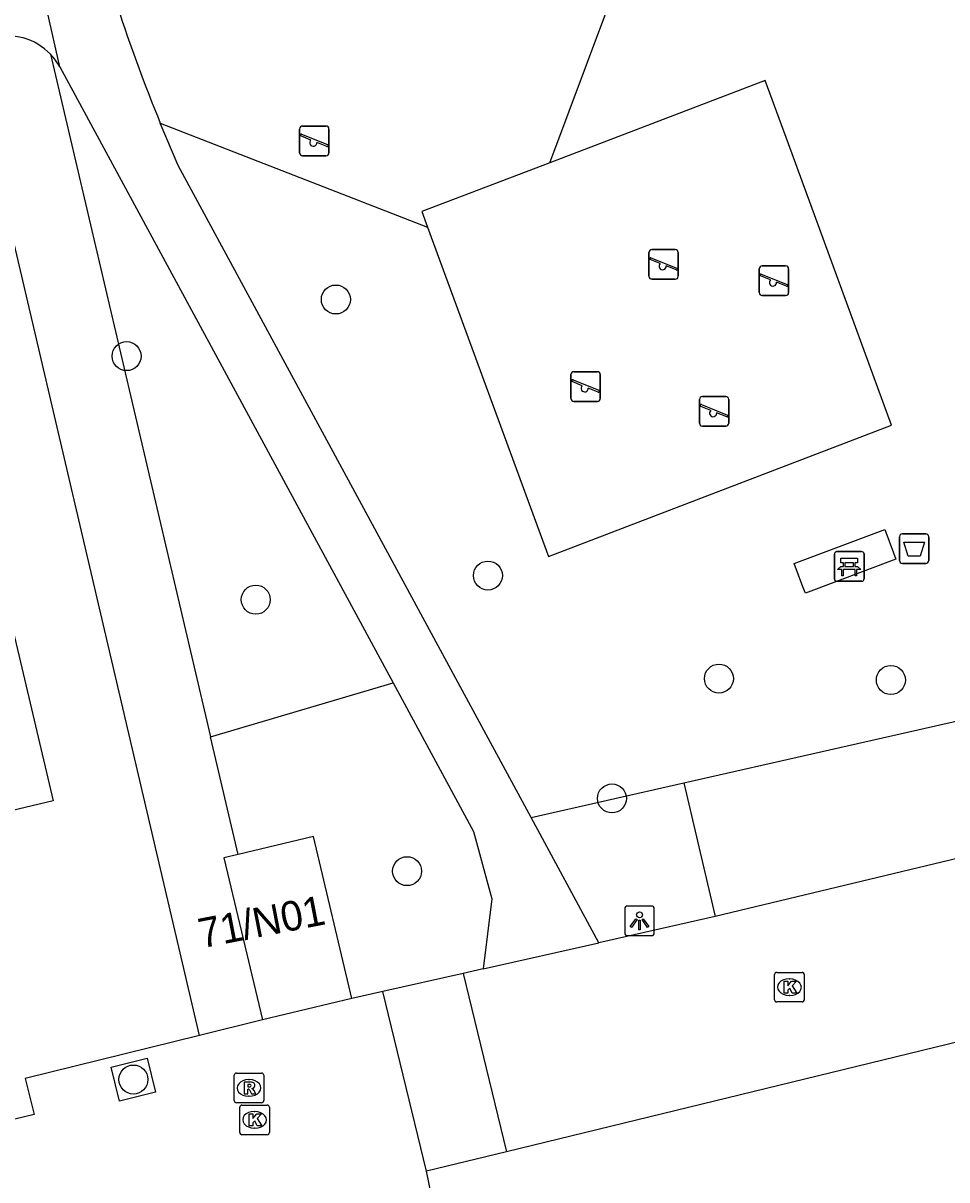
# Model space of a CAD drawing. Extents: x 158461 to 159795, y 387220 to 388672.
# Drawn here: x 159191.38 to 159222.57, y 388404.74 to 388443.77 of the extents above; entities that cross this region are included whole.
import ezdxf

# ---------------------------------------------------------------- set-up
doc = ezdxf.new("R2010")
doc.units = 0
for name, color, linetype in [('IMGEO_Afvalbak', 7, 'Continuous'), ('IMGEO_Bank', 7, 'Continuous'), ('IMGEO_Boom', 7, 'Continuous'), ('IMGEO_Groenvoorziening', 7, 'Continuous'), ('IMGEO_Kolk', 7, 'Continuous'), ('IMGEO_Lichtpunt', 7, 'Continuous'), ('IMGEO_Pand', 7, 'Continuous'), ('IMGEO_Pand_nummerreeks', 7, 'Continuous'), ('IMGEO_Parkeervlak_open', 7, 'Continuous'), ('IMGEO_Rijbaan_lokaal_open', 7, 'Continuous'), ('IMGEO_Rioolput', 7, 'Continuous'), ('IMGEO_Speelvoorziening', 7, 'Continuous'), ('IMGEO_Voetpad_halfverhard', 7, 'Continuous'), ('IMGEO_Voetpad_open', 7, 'Continuous')]:
    doc.layers.add(name, color=color, linetype=linetype)

msp = doc.modelspace()

# ---------------------------------------------------------------- linework, layer by layer
at = {"layer": 'IMGEO_Afvalbak'}
for p, q in [((159220.967, 388425.639), (159220.967, 388426.439)), ((159220.967, 388426.439), (159220.967, 388425.639)), ((159221.067, 388426.539), (159221.857, 388426.539)), ((159221.857, 388426.539), (159221.067, 388426.539)), ((159221.957, 388426.439), (159221.957, 388425.639)), ((159221.957, 388425.639), (159221.957, 388426.439)), ((159221.857, 388425.539), (159221.067, 388425.539)), ((159221.067, 388425.539), (159221.857, 388425.539))]:
    msp.add_line(p, q, dxfattribs=at)
msp.add_lwpolyline([(159221.11, 388426.253), (159221.814, 388426.253), (159221.665, 388425.783), (159221.259, 388425.783), (159221.11, 388426.253)], dxfattribs=at)
for centre, start, end in [((159221.067, 388426.439), 90, 180), ((159221.067, 388426.439), 90, 180), ((159221.857, 388426.439), 0, 90), ((159221.857, 388426.439), 360, 90), ((159221.067, 388425.639), 180, 270), ((159221.067, 388425.639), 180, 270), ((159221.857, 388425.639), 270, 0), ((159221.857, 388425.639), 270, 0)]:
    msp.add_arc(centre, 0.1, start, end, dxfattribs=at)
at = {"layer": 'IMGEO_Bank'}
for p, q in [((159218.847, 388425.937), (159219.688, 388425.937)), ((159219.688, 388425.937), (159218.847, 388425.937)), ((159219.772, 388425.862), (159219.772, 388425.021)), ((159219.772, 388425.021), (159219.772, 388425.862)), ((159218.772, 388425.012), (159218.772, 388425.853)), ((159218.772, 388425.853), (159218.772, 388425.012)), ((159219.081, 388425.443), (159219.081, 388425.549)), ((159219.125, 388425.549), (159219.125, 388425.443)), ((159219.413, 388425.555), (159219.131, 388425.555)), ((159219.419, 388425.443), (159219.419, 388425.549)), ((159219.463, 388425.549), (159219.463, 388425.443)), ((159219.469, 388425.335), (159219.076, 388425.335)), ((159219.131, 388425.437), (159219.413, 388425.437)), ((159219.697, 388424.937), (159218.856, 388424.937)), ((159218.856, 388424.937), (159219.697, 388424.937))]:
    msp.add_line(p, q, dxfattribs=at)
for points in [[(159219.075, 388425.555), (159218.989, 388425.555), (159218.989, 388425.716), (159219.552, 388425.716), (159219.552, 388425.555), (159219.469, 388425.555)], [(159219.019, 388425.335), (159218.877, 388425.335), (159218.989, 388425.437), (159219.075, 388425.437)], [(159219.069, 388425.328), (159219.069, 388425.121), (159219.026, 388425.121), (159219.026, 388425.328)], [(159219.469, 388425.437), (159219.552, 388425.437), (159219.664, 388425.335), (159219.525, 388425.335)], [(159219.519, 388425.328), (159219.519, 388425.121), (159219.475, 388425.121), (159219.475, 388425.328)]]:
    msp.add_lwpolyline(points, dxfattribs=at)
for centre, radius, start, end in [((159218.85, 388425.859), 0.0779, 92.4484, 184.2845), ((159218.85, 388425.859), 0.0779, 92.4484, 184.2845), ((159219.694, 388425.859), 0.0779, 2.4484, 94.2845), ((159219.694, 388425.859), 0.0779, 2.4484, 94.2845), ((159219.074, 388425.548), 0.00671, 2.8957, 87.1043), ((159219.131, 388425.548), 0.00671, 92.8957, 177.1043), ((159219.413, 388425.548), 0.00671, 2.8957, 87.1043), ((159219.47, 388425.548), 0.00671, 92.8957, 177.1043), ((159219.019, 388425.328), 0.00671, 2.8957, 87.1043), ((159219.076, 388425.328), 0.00671, 92.8957, 177.1043), ((159219.074, 388425.444), 0.00671, 272.8957, 357.1043), ((159219.131, 388425.444), 0.00671, 182.8957, 267.1043), ((159219.413, 388425.444), 0.00671, 272.8957, 357.1043), ((159219.47, 388425.444), 0.00671, 182.8957, 267.1043), ((159219.468, 388425.328), 0.00671, 2.8957, 87.1043), ((159219.525, 388425.328), 0.00671, 92.8957, 177.1043), ((159218.85, 388425.015), 0.0779, 182.4484, 274.2845), ((159218.85, 388425.015), 0.0779, 182.4484, 274.2845), ((159219.694, 388425.015), 0.0779, 272.4484, 4.2845), ((159219.694, 388425.015), 0.0779, 272.4484, 4.2845)]:
    msp.add_arc(centre, radius, start, end, dxfattribs=at)
at = {"layer": 'IMGEO_Boom'}
for centre in [(159201.94, 388434.445), (159194.876, 388432.534), (159207.075, 388425.131), (159199.236, 388424.317), (159214.873, 388421.653), (159220.677, 388421.606), (159211.262, 388417.611), (159204.344, 388415.156), (159195.104, 388408.126)]:
    msp.add_circle(centre, 0.489, dxfattribs=at)
at = {"layer": 'IMGEO_Groenvoorziening'}
for points in [[(159209.162, 388439.06), (159215.591, 388456.232), (159212.65, 388468.406), (159202.355, 388466.514), (159194.326, 388445.066)], [(159192.308, 388442.719), (159197.71, 388419.684)], [(159205.039, 388436.882), (159209.117, 388425.778), (159220.701, 388430.202), (159217.216, 388439.693), (159216.429, 388441.835), (159209.162, 388439.06)], [(159196.013, 388440.394), (159205.039, 388436.882)], [(159197.339, 388409.616), (159190.338, 388439.466)], [(159209.162, 388439.06), (159204.845, 388437.411), (159205.039, 388436.882)], [(159197.71, 388419.684), (159203.872, 388421.511)], [(159198.64, 388415.718), (159197.71, 388419.684)], [(159208.532, 388416.967), (159213.687, 388418.136)]]:
    msp.add_lwpolyline(points, dxfattribs=at)
at = {"layer": 'IMGEO_Kolk'}
for p, q in [((159216.753, 388410.816), (159216.753, 388411.668)), ((159216.828, 388411.742), (159217.68, 388411.742)), ((159217.241, 388411.522), (159217.266, 388411.522)), ((159217.754, 388411.668), (159217.754, 388410.816)), ((159217.68, 388410.742), (159216.828, 388410.742)), ((159217.264, 388410.962), (159217.239, 388410.962)), ((159198.695, 388406.339), (159198.695, 388407.191)), ((159198.77, 388407.265), (159199.622, 388407.265)), ((159199.696, 388407.191), (159199.696, 388406.339)), ((159199.183, 388407.045), (159199.208, 388407.045)), ((159199.206, 388406.485), (159199.181, 388406.485)), ((159199.622, 388406.265), (159198.77, 388406.265))]:
    msp.add_line(p, q, dxfattribs=at)
for points in [[(159216.753, 388410.816), (159216.753, 388411.668)], [(159216.828, 388411.742), (159217.68, 388411.742)], [(159217.074, 388411.442), (159217.197, 388411.442), (159217.197, 388411.291), (159217.327, 388411.442), (159217.491, 388411.442), (159217.345, 388411.291), (159217.498, 388411.042), (159217.346, 388411.042), (159217.261, 388411.206), (159217.197, 388411.139), (159217.197, 388411.042), (159217.074, 388411.042), (159217.074, 388411.442)], [(159217.754, 388411.668), (159217.754, 388410.816)], [(159217.68, 388410.742), (159216.828, 388410.742)], [(159198.695, 388406.339), (159198.695, 388407.191)], [(159198.77, 388407.265), (159199.622, 388407.265)], [(159199.696, 388407.191), (159199.696, 388406.339)], [(159199.016, 388406.965), (159199.139, 388406.965), (159199.139, 388406.814), (159199.269, 388406.965), (159199.433, 388406.965), (159199.287, 388406.814), (159199.44, 388406.565), (159199.288, 388406.565), (159199.203, 388406.729), (159199.139, 388406.662), (159199.139, 388406.565), (159199.016, 388406.565), (159199.016, 388406.965)], [(159199.622, 388406.265), (159198.77, 388406.265)]]:
    msp.add_lwpolyline(points, dxfattribs=at)
for centre, start, end in [((159216.83, 388411.666), 91.552, 178.448), ((159216.83, 388411.666), 91.552, 178.448), ((159217.678, 388411.666), 1.552, 88.448), ((159217.678, 388411.666), 1.552, 88.448), ((159216.83, 388410.818), 181.552, 268.448), ((159216.83, 388410.818), 181.552, 268.448), ((159217.678, 388410.818), 271.552, 358.448), ((159217.678, 388410.818), 271.552, 358.448), ((159198.772, 388407.189), 91.552, 178.448), ((159198.772, 388407.189), 91.552, 178.448), ((159199.62, 388407.189), 1.552, 88.448), ((159199.62, 388407.189), 1.552, 88.448), ((159198.772, 388406.341), 181.552, 268.448), ((159198.772, 388406.341), 181.552, 268.448), ((159199.62, 388406.341), 271.552, 358.448), ((159199.62, 388406.341), 271.552, 358.448)]:
    msp.add_arc(centre, 0.0765, start, end, dxfattribs=at)
for centre, major_axis, ratio, start_param, end_param in [((159217.24, 388411.242), (-0.387, 0.002), 0.722429, 4.712389, 7.853982), ((159217.265, 388411.242), (-0.39, 0.002), 0.717154, 1.570796, 4.712389), ((159199.182, 388406.765), (-0.387, 0.002), 0.722429, 4.712389, 7.853982), ((159199.207, 388406.765), (-0.39, 0.002), 0.717154, 1.570796, 4.712389)]:
    msp.add_ellipse(centre, major_axis=major_axis, ratio=ratio, start_param=start_param, end_param=end_param, dxfattribs=at)
at = {"layer": 'IMGEO_Lichtpunt'}
for p, q in [((159211.694, 388413.884), (159211.694, 388413.077)), ((159211.694, 388413.884), (159211.694, 388413.077)), ((159212.596, 388413.979), (159211.788, 388413.979)), ((159212.596, 388413.979), (159211.788, 388413.979)), ((159212.69, 388413.077), (159212.69, 388413.884)), ((159212.69, 388413.077), (159212.69, 388413.884)), ((159211.788, 388412.983), (159212.596, 388412.983)), ((159211.788, 388412.983), (159212.596, 388412.983))]:
    msp.add_line(p, q, dxfattribs=at)
for points in [[(159212.068, 388413.548), (159212.107, 388413.52), (159211.919, 388413.258), (159211.881, 388413.285), (159212.068, 388413.548)], [(159212.17, 388413.5), (159212.217, 388413.5), (159212.217, 388413.178), (159212.17, 388413.178), (159212.17, 388413.5)], [(159212.28, 388413.52), (159212.318, 388413.547), (159212.505, 388413.285), (159212.466, 388413.257), (159212.28, 388413.52)]]:
    msp.add_lwpolyline(points, dxfattribs=at)
msp.add_circle((159212.193, 388413.682), 0.0994, dxfattribs=at)
for centre, start, end in [((159211.788, 388413.884), 90, 180), ((159211.788, 388413.884), 90, 180), ((159212.596, 388413.884), 0, 90), ((159212.596, 388413.884), 0, 90), ((159211.788, 388413.077), 180, 270), ((159211.788, 388413.077), 180, 270), ((159212.596, 388413.077), 270, 0), ((159212.596, 388413.077), 270, 360)]:
    msp.add_arc(centre, 0.0946, start, end, dxfattribs=at)
at = {"layer": 'IMGEO_Pand'}
for points in [[(159184.326, 388424.623), (159190.373, 388426.06), (159191.244, 388422.395), (159192.401, 388417.53), (159189.36, 388416.807), (159190.493, 388412.039), (159187.493, 388411.326)], [(159202.484, 388410.858), (159201.185, 388416.323), (159198.64, 388415.718)], [(159198.64, 388415.718), (159198.163, 388415.605), (159199.463, 388410.14)], [(159202.484, 388410.858), (159199.463, 388410.14)]]:
    msp.add_lwpolyline(points, dxfattribs=at)
at = {"layer": 'IMGEO_Parkeervlak_open'}
for points in [[(159213.687, 388418.136), (159227.696, 388421.312)], [(159213.687, 388418.136), (159214.75, 388413.625)]]:
    msp.add_lwpolyline(points, dxfattribs=at)
at = {"layer": 'IMGEO_Rijbaan_lokaal_open'}
for points in [[(159228.738, 388416.981), (159214.75, 388413.625)], [(159214.75, 388413.625), (159210.822, 388412.739)], [(159206.908, 388411.856), (159210.822, 388412.739)], [(159236.618, 388412.724), (159207.701, 388405.687)], [(159206.908, 388411.856), (159206.241, 388411.705)], [(159206.241, 388411.705), (159203.528, 388411.094)], [(159206.241, 388411.705), (159207.701, 388405.687)], [(159203.528, 388411.094), (159202.484, 388410.858)], [(159205, 388405.03), (159203.528, 388411.094)], [(159199.463, 388410.14), (159197.339, 388409.616)], [(159197.339, 388409.616), (159191.455, 388408.163), (159191.757, 388406.944), (159185.731, 388405.49), (159180.199, 388404.285), (159180.478, 388403.167), (159172.375, 388401.281), (159171.986, 388402.714), (159171.046, 388402.467)], [(159194.356, 388408.546), (159195.571, 388408.846), (159195.853, 388407.696), (159194.639, 388407.396), (159194.356, 388408.546)], [(159207.701, 388405.687), (159205, 388405.03)], [(159199.684, 388401.885), (159205.372, 388403.233), (159205, 388405.03)]]:
    msp.add_lwpolyline(points, dxfattribs=at)
at = {"layer": 'IMGEO_Rioolput'}
for p, q in [((159198.582, 388408.342), (159199.434, 388408.342)), ((159198.507, 388407.416), (159198.507, 388408.268)), ((159198.995, 388408.122), (159199.02, 388408.122)), ((159199.508, 388408.268), (159199.508, 388407.416)), ((159199.018, 388407.562), (159198.993, 388407.562)), ((159199.434, 388407.342), (159198.582, 388407.342))]:
    msp.add_line(p, q, dxfattribs=at)
for points in [[(159198.582, 388408.342), (159199.434, 388408.342)], [(159198.507, 388407.416), (159198.507, 388408.268)], [(159199.096, 388408.04), (159198.844, 388408.042), (159198.844, 388407.642)], [(159199.022, 388407.961), (159198.968, 388407.961), (159198.968, 388407.88)], [(159199.508, 388408.268), (159199.508, 388407.416)], [(159198.844, 388407.642), (159198.968, 388407.642), (159198.968, 388407.804), (159198.979, 388407.804)], [(159198.968, 388407.88), (159199.02, 388407.88)], [(159199.026, 388407.775), (159199.097, 388407.642), (159199.237, 388407.642), (159199.172, 388407.768)], [(159199.434, 388407.342), (159198.582, 388407.342)]]:
    msp.add_lwpolyline(points, dxfattribs=at)
for centre, radius, start, end in [((159198.584, 388408.266), 0.0765, 91.552, 178.448), ((159198.584, 388408.266), 0.0765, 91.552, 178.448), ((159199.432, 388408.266), 0.0765, 1.552, 88.448), ((159199.432, 388408.266), 0.0765, 1.552, 88.448), ((159199.028, 388407.865), 0.0964, 77.0061, 93.1865), ((159199.042, 388407.922), 0.0378, 276.6634, 79.6772), ((159199.095, 388407.93), 0.109, 350.3612, 89.416), ((159199.093, 388407.93), 0.112, 277.5842, 350.9817), ((159198.978, 388407.751), 0.0533, 26.0293, 88.6989), ((159199.004, 388408.069), 0.19, 274.7715, 282.9687), ((159199.077, 388407.715), 0.108, 29.5134, 73.7905), ((159198.584, 388407.418), 0.0765, 181.552, 268.448), ((159198.584, 388407.418), 0.0765, 181.552, 268.448), ((159199.432, 388407.418), 0.0765, 271.552, 358.448), ((159199.432, 388407.418), 0.0765, 271.552, 358.448)]:
    msp.add_arc(centre, radius, start, end, dxfattribs=at)
for centre, major_axis, ratio, start_param, end_param in [((159198.994, 388407.842), (-0.387, 0.002), 0.722429, 4.712389, 7.853982), ((159199.019, 388407.842), (-0.39, 0.002), 0.717154, 1.570796, 4.712389)]:
    msp.add_ellipse(centre, major_axis=major_axis, ratio=ratio, start_param=start_param, end_param=end_param, dxfattribs=at)
at = {"layer": 'IMGEO_Speelvoorziening'}
for p, q in [((159200.816, 388440.298), (159201.606, 388440.298)), ((159201.606, 388440.298), (159200.816, 388440.298)), ((159200.716, 388439.398), (159200.716, 388440.198)), ((159200.716, 388440.198), (159200.716, 388439.398)), ((159201.099, 388439.826), (159200.76, 388439.963)), ((159200.785, 388440.023), (159201.661, 388439.67)), ((159201.706, 388440.198), (159201.706, 388439.398)), ((159201.706, 388439.398), (159201.706, 388440.198)), ((159201.637, 388439.61), (159201.297, 388439.747)), ((159201.606, 388439.298), (159200.816, 388439.298)), ((159200.816, 388439.298), (159201.606, 388439.298)), ((159212.508, 388435.23), (159212.508, 388436.03)), ((159212.508, 388436.03), (159212.508, 388435.23)), ((159212.608, 388436.13), (159213.398, 388436.13)), ((159213.398, 388436.13), (159212.608, 388436.13)), ((159213.498, 388436.03), (159213.498, 388435.23)), ((159213.498, 388435.23), (159213.498, 388436.03)), ((159212.891, 388435.658), (159212.552, 388435.795)), ((159212.577, 388435.855), (159213.453, 388435.502)), ((159213.429, 388435.442), (159213.089, 388435.579)), ((159216.234, 388434.678), (159216.234, 388435.478)), ((159216.234, 388435.478), (159216.234, 388434.678)), ((159216.617, 388435.106), (159216.278, 388435.243)), ((159216.303, 388435.303), (159217.179, 388434.95)), ((159216.334, 388435.578), (159217.124, 388435.578)), ((159217.124, 388435.578), (159216.334, 388435.578)), ((159217.224, 388435.478), (159217.224, 388434.678)), ((159217.224, 388434.678), (159217.224, 388435.478)), ((159213.398, 388435.13), (159212.608, 388435.13)), ((159212.608, 388435.13), (159213.398, 388435.13)), ((159217.155, 388434.89), (159216.815, 388435.027)), ((159217.124, 388434.578), (159216.334, 388434.578)), ((159216.334, 388434.578), (159217.124, 388434.578)), ((159209.878, 388431.109), (159209.878, 388431.909)), ((159209.878, 388431.909), (159209.878, 388431.109)), ((159209.947, 388431.734), (159210.823, 388431.381)), ((159209.978, 388432.009), (159210.768, 388432.009)), ((159210.768, 388432.009), (159209.978, 388432.009)), ((159210.868, 388431.909), (159210.868, 388431.109)), ((159210.868, 388431.109), (159210.868, 388431.909)), ((159210.261, 388431.537), (159209.922, 388431.674)), ((159210.799, 388431.321), (159210.459, 388431.458)), ((159210.768, 388431.009), (159209.978, 388431.009)), ((159209.978, 388431.009), (159210.768, 388431.009)), ((159214.215, 388430.273), (159214.215, 388431.073)), ((159214.215, 388431.073), (159214.215, 388430.273)), ((159214.315, 388431.173), (159215.105, 388431.173)), ((159215.105, 388431.173), (159214.315, 388431.173)), ((159215.205, 388431.073), (159215.205, 388430.273)), ((159215.205, 388430.273), (159215.205, 388431.073)), ((159214.598, 388430.701), (159214.259, 388430.838)), ((159214.284, 388430.898), (159215.16, 388430.545)), ((159215.136, 388430.485), (159214.796, 388430.622)), ((159215.105, 388430.173), (159214.315, 388430.173)), ((159214.315, 388430.173), (159215.105, 388430.173))]:
    msp.add_line(p, q, dxfattribs=at)
for centre, radius, start, end in [((159200.816, 388440.198), 0.1, 90, 180), ((159200.816, 388440.198), 0.1, 90, 180), ((159201.606, 388440.198), 0.1, 0, 90), ((159201.606, 388440.198), 0.1, 360, 90), ((159200.773, 388439.993), 0.0327, 68.078, 248.078), ((159201.178, 388439.736), 0.12, 130.9928, 5.1632), ((159201.649, 388439.64), 0.0327, 248.078, 68.078), ((159200.816, 388439.398), 0.1, 180, 270), ((159200.816, 388439.398), 0.1, 180, 270), ((159201.606, 388439.398), 0.1, 270, 0), ((159201.606, 388439.398), 0.1, 270, 0), ((159212.608, 388436.03), 0.1, 90, 180), ((159212.608, 388436.03), 0.1, 90, 180), ((159213.398, 388436.03), 0.1, 0, 90), ((159213.398, 388436.03), 0.1, 360, 90), ((159212.565, 388435.825), 0.0327, 68.078, 248.078), ((159212.97, 388435.568), 0.12, 130.9928, 5.1632), ((159212.608, 388435.23), 0.1, 180, 270), ((159212.608, 388435.23), 0.1, 180, 270), ((159213.398, 388435.23), 0.1, 270, 0), ((159213.398, 388435.23), 0.1, 270, 0), ((159213.441, 388435.472), 0.0327, 248.078, 68.078), ((159216.334, 388435.478), 0.1, 90, 180), ((159216.334, 388435.478), 0.1, 90, 180), ((159216.291, 388435.273), 0.0327, 68.078, 248.078), ((159217.124, 388435.478), 0.1, 0, 90), ((159217.124, 388435.478), 0.1, 360, 90), ((159216.696, 388435.016), 0.12, 130.9928, 5.1632), ((159217.167, 388434.92), 0.0327, 248.078, 68.078), ((159216.334, 388434.678), 0.1, 180, 270), ((159216.334, 388434.678), 0.1, 180, 270), ((159217.124, 388434.678), 0.1, 270, 0), ((159217.124, 388434.678), 0.1, 270, 0), ((159209.978, 388431.909), 0.1, 90, 180), ((159209.978, 388431.909), 0.1, 90, 180), ((159209.935, 388431.704), 0.0327, 68.078, 248.078), ((159210.768, 388431.909), 0.1, 0, 90), ((159210.768, 388431.909), 0.1, 360, 90), ((159210.34, 388431.447), 0.12, 130.9928, 5.1632), ((159210.811, 388431.351), 0.0327, 248.078, 68.078), ((159209.978, 388431.109), 0.1, 180, 270), ((159209.978, 388431.109), 0.1, 180, 270), ((159210.768, 388431.109), 0.1, 270, 0), ((159210.768, 388431.109), 0.1, 270, 0), ((159214.315, 388431.073), 0.1, 90, 180), ((159214.315, 388431.073), 0.1, 90, 180), ((159215.105, 388431.073), 0.1, 0, 90), ((159215.105, 388431.073), 0.1, 360, 90), ((159214.272, 388430.868), 0.0327, 68.078, 248.078), ((159214.677, 388430.611), 0.12, 130.9928, 5.1632), ((159215.148, 388430.515), 0.0327, 248.078, 68.078), ((159214.315, 388430.273), 0.1, 180, 270), ((159214.315, 388430.273), 0.1, 180, 270), ((159215.105, 388430.273), 0.1, 270, 0), ((159215.105, 388430.273), 0.1, 270, 0)]:
    msp.add_arc(centre, radius, start, end, dxfattribs=at)
at = {"layer": 'IMGEO_Voetpad_halfverhard'}
for points in [[(159192.616, 388442.294), (159191.417, 388447.629), (159191.384, 388447.743)], [(159192.616, 388442.294), (159203.872, 388421.511)], [(159208.532, 388416.967), (159206.577, 388420.577), (159196.617, 388438.967), (159196.013, 388440.394)], [(159203.872, 388421.511), (159206.591, 388416.491), (159207.21, 388414.223), (159206.908, 388411.856)], [(159210.822, 388412.739), (159208.532, 388416.967)]]:
    msp.add_lwpolyline(points, dxfattribs=at)
for centre, radius, start, end in [((159251.111, 388462.932), 59.529, 198.19818, 202.2475), ((159190.858, 388441.343), 1.999, 43.5053, 105.7168), ((159190.876, 388441.357), 1.977, 28.3021, 43.5601)]:
    msp.add_arc(centre, radius, start, end, dxfattribs=at)
at = {"layer": 'IMGEO_Voetpad_open'}
msp.add_lwpolyline([(159220.77, 388425.901), (159220.85, 388425.687), (159217.79, 388424.539), (159217.71, 388424.753), (159217.415, 388425.54), (159220.476, 388426.688), (159220.77, 388425.901)], dxfattribs=at)

# ---------------------------------------------------------------- texts
at = {"layer": 'IMGEO_Pand_nummerreeks'}
msp.add_text('71/N01', height=1, rotation=10.9541, dxfattribs=at).set_placement((159197.405, 388412.551))

doc.saveas('drawing.dxf')
